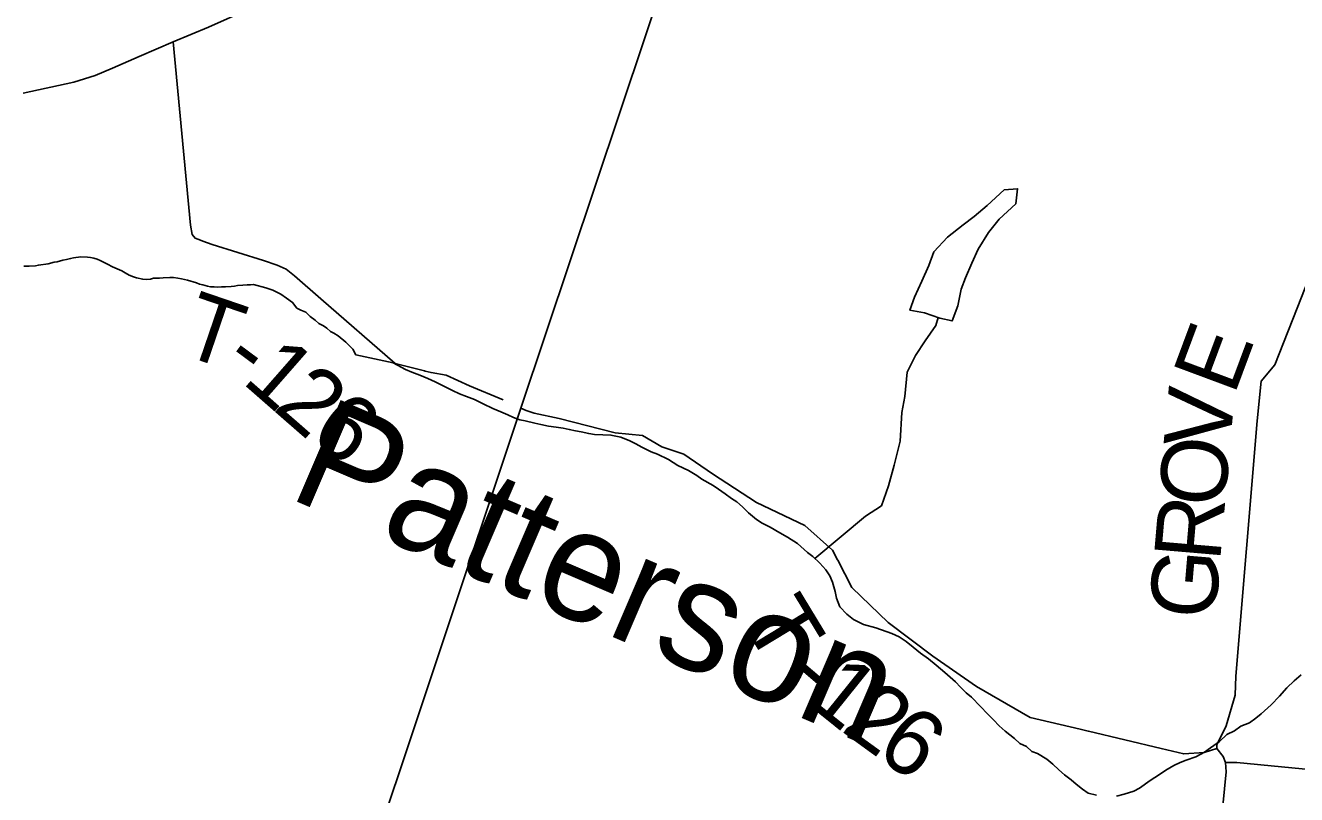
# Model space of a CAD drawing. Extents: x 1310247 to 1664935, y 235267 to 584339.
# Drawn here: x 1513114 to 1518859, y 411775 to 415251 of the extents above; entities that cross this region are included whole.
import ezdxf

# ---------------------------------------------------------------- set-up
doc = ezdxf.new("R2010")
doc.units = 0
for name, color, linetype in [('GM_X_Minor_Lake', 7, 'Continuous'), ('GM_X_Minor_River', 7, 'Continuous'), ('GM_X_Minor_River_Text', 7, 'Continuous'), ('GM_X_Township', 7, 'Continuous'), ('GM_X_Township_Road', 7, 'Continuous'), ('GM_X_Township_Road_Text', 7, 'Continuous'), ('GM_X_Township_ROW', 7, 'Continuous'), ('GM_X_US_Route', 7, 'Continuous')]:
    doc.layers.add(name, color=color, linetype=linetype)

msp = doc.modelspace()

# ---------------------------------------------------------------- linework, layer by layer
at = {"layer": 'GM_X_Minor_Lake'}
msp.add_lwpolyline([(1517537.8, 414507.7), (1517597.9, 414512.5), (1517590.6, 414444.6), (1517515.2, 414375.9), (1517466, 414314.8), (1517420.6, 414239.6), (1517391.3, 414176.1), (1517362, 414110.5), (1517343, 414058.8), (1517327.6, 413983), (1517302.2, 413915.4), (1517246.5, 413928.5), (1517176.9, 413951.9), (1517111.1, 413963.2), (1517132.2, 414022.8), (1517165.6, 414094.3), (1517197, 414165.8), (1517220.2, 414227.4), (1517281.5, 414294.3), (1517352.6, 414349), (1517401.2, 414387.3), (1517460.6, 414436.8)], dxfattribs=at)
at = {"layer": 'GM_X_Minor_River'}
for points in [[(1517460.6, 414436.8), (1517537.8, 414507.7)], [(1513107.1, 414162.7), (1513131.1, 414162.3), (1513159.2, 414163.8), (1513173.2, 414167.6), (1513217.4, 414172.8), (1513243.5, 414180.4), (1513257.6, 414182.2), (1513283.7, 414189.8), (1513299.8, 414193.5), (1513317.9, 414197.2), (1513332, 414201), (1513364, 414204.4), (1513394.1, 414203.9), (1513408, 414201.6), (1513424, 414199.4), (1513438, 414195.1), (1513451.9, 414188.9), (1513485.6, 414172.2), (1513507.4, 414159.8), (1513549.2, 414141.1), (1513565, 414132.8), (1513582.9, 414122.4), (1513602.8, 414114), (1513616.7, 414109.8), (1513644.6, 414103.3), (1513660.6, 414103), (1513678.7, 414104.7), (1513692.7, 414108.5), (1513720.8, 414108), (1513736.8, 414109.7), (1513766.9, 414111.2), (1513782.9, 414110.9), (1513802.9, 414108.6), (1513818.8, 414106.3), (1513846.8, 414099.8)], [(1513846.8, 414099.8), (1513886.6, 414087.1), (1513900.5, 414080.8), (1513916.5, 414078.5), (1513936.4, 414072.2), (1513950.3, 414069.9), (1513966.4, 414069.7), (1513984.3, 414067.3), (1514000.4, 414069.1), (1514018.4, 414068.8), (1514044.4, 414070.3), (1514058.5, 414072.1), (1514072.6, 414075.9), (1514096.6, 414077.5), (1514116.7, 414079.1), (1514130.7, 414078.9), (1514144.7, 414080.6), (1514200.5, 414065.6), (1514218.4, 414059.3), (1514232.4, 414055), (1514268.1, 414036.4), (1514293.8, 414017.9), (1514321.5, 413999.3), (1514341.1, 413972.9), (1514359, 413964.6), (1514380.8, 413954.2), (1514400.5, 413935.8), (1514424.3, 413919.4), (1514440, 413903), (1514461.9, 413892.6), (1514475.7, 413882.4), (1514493.5, 413868), (1514507.4, 413859.8), (1514527.2, 413847.4), (1514562.7, 413818.7), (1514576.5, 413804.4), (1514594.2, 413788.1), (1514607.8, 413761.8), (1514775.7, 413725.8)], [(1517239.2, 413930.9), (1517227.8, 413894.8), (1517180.4, 413825.6), (1517137.1, 413758.4), (1517099.7, 413683)], [(1514775.7, 413725.8), (1514831.2, 413696), (1514861, 413683.1), (1514896.8, 413670), (1514932.6, 413654.8), (1514966.4, 413639.8), (1515043.8, 413601.3), (1515075.6, 413586.3), (1515107.4, 413573.3), (1515143.3, 413560.2), (1515183, 413541), (1515226.6, 413519.6), (1515262.4, 413504.5), (1515294.3, 413491.5), (1515320.1, 413478.7), (1515347.9, 413467.8), (1515371.9, 413463.1), (1515416, 413453.8), (1515443.9, 413447), (1515477.9, 413439.9), (1515512, 413434.9), (1515544.1, 413430), (1515572.1, 413425.1), (1515600.1, 413418.3), (1515626.1, 413413.5), (1515660.1, 413406.5), (1515686.1, 413401.7), (1515724.3, 413400.6), (1515760.5, 413399.6), (1515804.5, 413390.2), (1515846.3, 413373), (1515872.1, 413360.1), (1515899.8, 413345.3), (1515941.5, 413323.9), (1515971.4, 413313), (1516021, 413289.5), (1516062.5, 413262.1), (1516110.1, 413238.6), (1516147.8, 413217.4), (1516171.4, 413200.6), (1516222.9, 413171), (1516246.6, 413154.2), (1516276.2, 413133.2), (1516305.8, 413112.3), (1516329.5, 413097.5), (1516355.1, 413074.7), (1516382.5, 413047.7), (1516417.9, 413018.5), (1516443.6, 413001.7), (1516479.2, 412982.6), (1516522.8, 412957.2), (1516558.5, 412938), (1516603.9, 412908.6), (1516649.1, 412869.1), (1516672.7, 412850.3), (1516704.1, 412821.2), (1516731.4, 412790.3), (1516748.8, 412763.6), (1516762.1, 412735.1), (1516773, 412692.5), (1516780.2, 412662.1), (1516795.2, 412623.5), (1516826.4, 412590.4), (1516855.9, 412565.4), (1516901.6, 412544), (1516957.5, 412528.3), (1517029.2, 412502.1), (1517063, 412487), (1517094.6, 412466), (1517126.1, 412441), (1517159.5, 412413.9), (1517195.1, 412388.7), (1517230.5, 412359.5), (1517269.8, 412326.2), (1517316.9, 412284.6), (1517340.3, 412259.8), (1517365.8, 412234.9), (1517389.4, 412214.1), (1517430.5, 412172.7), (1517461.7, 412139.6), (1517489.2, 412112.7), (1517514.6, 412085.8), (1517542, 412060.9), (1517583.4, 412027.5), (1517608.9, 412004.7), (1517638.7, 411991.7), (1517662.2, 411968.9), (1517688.1, 411960.1), (1517729.7, 411934.8), (1517757.2, 411911.9), (1517784.7, 411887), (1517810.2, 411864.1), (1517839.7, 411841.1), (1517863.3, 411822.3), (1517890.9, 411799.4), (1517916.5, 411780.6), (1517954.5, 411771.4)], [(1517099.7, 413683), (1517088.6, 413573.6), (1517075.3, 413501.7), (1517066.8, 413371.5), (1517040.7, 413263.7), (1517014.9, 413169.9), (1516983.1, 413080.2), (1516910.1, 413033.4), (1516682.3, 412841.4)], [(1518079.3, 411775.9), (1518124, 411790.6), (1518148.5, 411804), (1518197.8, 411838.8), (1518238.8, 411865.8), (1518267.5, 411885), (1518304.3, 411906.1), (1518332.8, 411919.3), (1518359.3, 411930.6), (1518404, 411945.4), (1518442.8, 411966.4), (1518469.5, 411985.8), (1518510.6, 412014.7), (1518543.6, 412046), (1518578.3, 412063), (1518607.1, 412084.3), (1518645.7, 412099.3), (1518674.5, 412120.6), (1518699.2, 412140), (1518744.6, 412180.9), (1518781.9, 412220), (1518815.1, 412257.3), (1518848.2, 412288.5), (1518879.1, 412315.8)], [(1518044.9, 411766.8), (1518079.3, 411775.9)]]:
    msp.add_lwpolyline(points, dxfattribs=at)
at = {"layer": 'GM_X_Township'}
for points in [[(1507402.3, 406957.9), (1508240.7, 406927.6), (1514037.6, 405194.3), (1513461.1, 407851.6), (1515352.4, 413521.3), (1516139.2, 415872), (1517831.3, 420891.4), (1517847.2, 420938.6), (1516924.8, 427557.2), (1516899.1, 427741.4), (1516790.9, 427863.8), (1516340.5, 428372.9), (1513757.5, 431299.3), (1513732.5, 431320.2), (1512720.9, 432166), (1511434.8, 433229.9), (1511024.7, 433569.2), (1509906, 434494.7), (1509898.1, 434501.2), (1509096.4, 435169.4), (1506119.7, 437650.8)], [(1513397.1, 403075.8), (1514037.6, 405194.3), (1513461.1, 407851.6), (1515352.4, 413521.3), (1516139.2, 415872), (1517831.3, 420891.4), (1517847.2, 420938.6), (1516924.8, 427557.2), (1516899.1, 427741.4), (1516790.9, 427863.8), (1516340.5, 428372.9), (1516849.7, 428539), (1520528.2, 429738.8), (1526392.9, 431615)]]:
    msp.add_lwpolyline(points, dxfattribs=at)
at = {"layer": 'GM_X_Township_Road'}
for points in [[(1518498.9, 411982.9), (1518498.9, 411998.9), (1518540.8, 412085.2), (1518580.6, 412223.5), (1518584.5, 412309.6), (1518680.8, 413464), (1518698.6, 413643.3), (1518760.1, 413716.8), (1518880.6, 414022.5), (1519950.8, 416758)], [(1513781.6, 415177.1), (1513859.9, 414347.5), (1513867, 414305.3), (1513880.6, 414289), (1513905.8, 414280)], [(1513905.8, 414280), (1513916.6, 414276.1), (1513957.8, 414261.3), (1514189.9, 414188.2), (1514251.3, 414166.9), (1514292.8, 414150), (1514330.1, 414119.1), (1514449.6, 414014.5), (1514785.4, 413723.5), (1514917, 413689.6)], [(1516784.9, 412834.1), (1516848.3, 412710.4), (1517012.5, 412552.5), (1517214.6, 412400.7), (1517412.8, 412262.9), (1517654.9, 412123.3), (1517880.9, 412069.7), (1517917.3, 412061)], [(1517917.3, 412061), (1517918.1, 412060.8), (1518246.9, 411982.3), (1518349, 411958.5), (1518441, 411964.7), (1518498.9, 411982.9)], [(1517525.3, 407734.1), (1517648, 408102.7), (1518182, 409632.4), (1518259.7, 409860.9), (1518311.5, 410017.3), (1518343.3, 410111.5), (1518361.3, 410159.6), (1518371.2, 410201.7), (1518385.1, 410295.9), (1518541.1, 411876.8), (1518537, 411918.9), (1518526.9, 411946.9), (1518498.9, 411982.9)], [(1518537, 411918.9), (1518589, 411919), (1519396.9, 411840.7), (1519496.9, 411836.9), (1519690.9, 411827.3), (1519730.9, 411829.4), (1519800.8, 411837.6), (1519922.8, 411851.9), (1520366.6, 411900.9), (1520418.6, 411909.1), (1520486.6, 411913.3), (1520548.6, 411915.4), (1520964.5, 411934.3), (1521016.4, 411936.5), (1521086.4, 411938.6), (1521202.4, 411938.9), (1521318.4, 411935.1), (1522686.1, 411924.4), (1522700.1, 411924.3), (1522715.5, 411924.3), (1522726.3, 411924.3)]]:
    msp.add_lwpolyline(points, dxfattribs=at)
at = {"layer": 'GM_X_Township_ROW'}
for points in [[(1514917, 413689.6), (1514921.3, 413688.5), (1514947.5, 413681.8), (1515015.4, 413669.9), (1515121.5, 413622.1), (1515272.7, 413559.2)], [(1515352.4, 413521.3), (1515377.6, 413510.5), (1515413.6, 413498.5), (1515525.6, 413474.7), (1515779.6, 413409.2), (1515903.6, 413397.5), (1515989.7, 413345.6), (1516089.7, 413313.7), (1516219.8, 413223.9), (1516417.9, 413094.1), (1516636, 412990.4), (1516762.1, 412878.5), (1516784.3, 412835.3), (1516784.9, 412834.1)]]:
    msp.add_lwpolyline(points, dxfattribs=at)
at = {"layer": 'GM_X_US_Route'}
msp.add_lwpolyline([(1513103.3, 414944), (1513332.2, 414994.8), (1513429.7, 415025.2), (1513508.1, 415057.7), (1513627.6, 415110), (1513781.6, 415177.1), (1513941.3, 415243.5), (1514123.5, 415324.1)], dxfattribs=at)

# ---------------------------------------------------------------- texts
at = {"layer": 'GM_X_Minor_River_Text'}
msp.add_text('Patterson', height=500, rotation=336.79761, dxfattribs=at).set_placement((1514291.3, 413119.9))
at = {"layer": 'GM_X_Township_Road_Text'}
for s, rotation, p in [('T', 341.13003, (1513802.8, 413770)), ('E', 69.56433, (1518576.1, 413574.3)), ('-', 323.44234, (1513993.6, 413708.8)), ('1', 318.78911, (1514087.5, 413639.5)), ('2', 318.90243, (1514227, 413517.3)), ('V', 84.6776, (1518556.3, 413331.8)), ('6', 323.83488, (1514388.3, 413378.2)), ('O', 85.12362, (1518533.9, 413069.4)), ('R', 85.11934, (1518512.9, 412823.9)), ('G', 85.12382, (1518490.5, 412560.8)), ('T', 301.21586, (1516352.9, 412548.7)), ('-', 319.45029, (1516536.3, 412277.8)), ('1', 321.18682, (1516637.5, 412191.4)), ('2', 324.0091, (1516794.3, 412065.8)), ('6', 324.83378, (1516947.7, 411954.4))]:
    msp.add_text(s, height=300, rotation=rotation, dxfattribs=at).set_placement(p)

doc.saveas('drawing.dxf')
